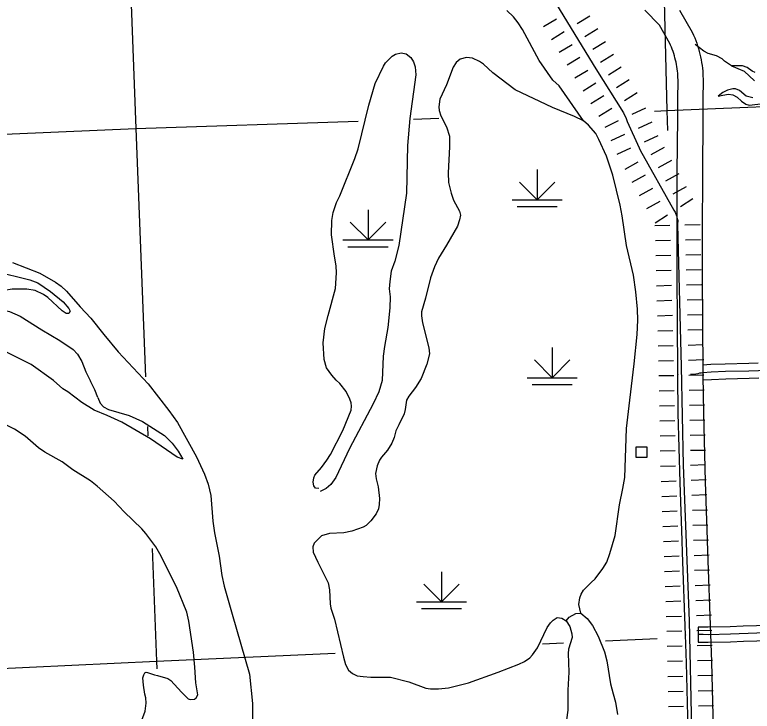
# Model space of a CAD drawing. Extents: x -19 to 366, y -4 to 359.
# Drawn here: x 164.055 to 165.449, y 177.879 to 179.195 of the extents above; entities that cross this region are included whole.
import ezdxf

# ---------------------------------------------------------------- set-up
doc = ezdxf.new("R2010")
doc.units = 0
for name, color, linetype in [('Level 10', 7, 'Continuous'), ('Level 29', 7, 'Continuous'), ('Level 31', 7, 'Continuous'), ('Level 35', 7, 'Continuous'), ('Level 44', 7, 'Continuous'), ('Level 45', 7, 'Continuous'), ('Level 47', 7, 'Continuous'), ('Level 5', 7, 'Continuous'), ('Level 56', 7, 'Continuous'), ('Level 60', 7, 'Continuous'), ('Level 9', 7, 'Continuous')]:
    doc.layers.add(name, color=color, linetype=linetype)

msp = doc.modelspace()

# ---------------------------------------------------------------- linework, layer by layer
at = {"layer": 'Level 10'}
for p, q in [((165.3089, 178.5148), (165.3089, 178.5146)), ((165.3232, 178.023), (165.3232, 178.0229))]:
    msp.add_line(p, q, dxfattribs=at)
for points in [[(165.3089, 178.5146), (165.3079, 178.6184), (165.3076, 178.6965), (165.3074, 178.7341), (165.3073, 178.7665), (165.3073, 178.7826), (165.3077, 178.8972), (165.3088, 178.9998), (165.3089, 179.0415), (165.3094, 179.0636), (165.3086, 179.0847), (165.3082, 179.0885), (165.3076, 179.0927), (165.307, 179.0968), (165.3063, 179.101), (165.3054, 179.1051), (165.3045, 179.1093), (165.3034, 179.1134), (165.3023, 179.1175), (165.301, 179.1216), (165.2997, 179.1256), (165.2983, 179.1296), (165.2968, 179.1335), (165.2951, 179.1374), (165.2938, 179.1405), (165.274, 179.1751), (165.2465, 179.2035)], [(165.3121, 179.2037), (165.3361, 179.1619), (165.3386, 179.1562), (165.3407, 179.1512), (165.3426, 179.1461), (165.3445, 179.141), (165.3462, 179.1359), (165.3477, 179.1308), (165.3492, 179.1256), (165.3505, 179.1204), (165.3517, 179.1151), (165.3528, 179.1098), (165.3537, 179.1045), (165.3545, 179.0992), (165.3552, 179.0938), (165.3558, 179.088), (165.3567, 179.064), (165.3563, 179.041), (165.3562, 178.9995), (165.3551, 178.8968), (165.3547, 178.7824), (165.3546, 178.7665), (165.3547, 178.7343), (165.3549, 178.6967), (165.3552, 178.6188), (165.3563, 178.5151)], [(165.3232, 178.0229), (165.3177, 178.1788), (165.3169, 178.2013), (165.3133, 178.311), (165.3097, 178.4419), (165.309, 178.5119), (165.3089, 178.5148)], [(165.3563, 178.515), (165.3563, 178.5123), (165.357, 178.4428), (165.3606, 178.3125), (165.3643, 178.2028), (165.365, 178.1805), (165.3706, 178.0246)], [(165.3262, 177.042), (165.3253, 177.0619), (165.3229, 177.1113), (165.3226, 177.1194), (165.3223, 177.1278), (165.3222, 177.1362), (165.3223, 177.1451), (165.3241, 177.1695), (165.3284, 177.1929), (165.3331, 177.2157), (165.3371, 177.2371), (165.3388, 177.2588), (165.3389, 177.2815), (165.3379, 177.3349), (165.3367, 177.4104), (165.335, 177.5264), (165.3334, 177.6304), (165.3321, 177.7084), (165.33, 177.7926), (165.3288, 177.8344), (165.3279, 177.8696), (165.3249, 177.9706), (165.3232, 178.023)], [(165.3706, 178.0245), (165.3722, 177.9721), (165.3752, 177.8709), (165.3762, 177.8357), (165.3773, 177.7939), (165.3795, 177.7094), (165.3808, 177.6312), (165.3823, 177.5271), (165.3841, 177.4111), (165.3852, 177.3357), (165.3862, 177.2818), (165.3861, 177.2568), (165.3841, 177.2308), (165.3796, 177.2066), (165.3749, 177.1839), (165.3711, 177.1634), (165.3696, 177.1431), (165.3696, 177.1362), (165.3696, 177.1287), (165.3699, 177.1212), (165.3702, 177.1135), (165.3726, 177.064), (165.3735, 177.0444)]]:
    msp.add_lwpolyline(points, dxfattribs=at)
at = {"layer": 'Level 29'}
for p, q in [((165.1183, 179.178), (165.1425, 179.1928)), ((165.055, 179.1726), (165.0792, 179.1874)), ((165.0698, 179.1483), (165.0941, 179.1631)), ((165.1331, 179.1537), (165.1573, 179.1686)), ((165.1331, 179.1537), (165.1573, 179.1686)), ((165.0846, 179.1241), (165.1089, 179.1389)), ((165.0846, 179.1241), (165.1089, 179.1389)), ((165.1479, 179.1295), (165.1722, 179.1443)), ((165.1628, 179.1053), (165.187, 179.1201)), ((165.0995, 179.0999), (165.1237, 179.1147)), ((165.1777, 179.0812), (165.2018, 179.0963)), ((165.1777, 179.0812), (165.2018, 179.0963)), ((165.1143, 179.0756), (165.1385, 179.0904)), ((165.1295, 179.0512), (165.1536, 179.0662)), ((165.1295, 179.0512), (165.1536, 179.0662)), ((165.1927, 179.0571), (165.2168, 179.0722)), ((165.1445, 179.0271), (165.1686, 179.0421)), ((165.2078, 179.033), (165.2319, 179.0481)), ((165.1596, 179.003), (165.1837, 179.018)), ((165.2226, 179.0069), (165.2483, 179.019)), ((165.2226, 179.0069), (165.2483, 179.019)), ((165.1712, 178.9827), (165.1969, 178.9948)), ((165.1712, 178.9827), (165.1969, 178.9948)), ((165.2342, 178.9808), (165.2601, 178.9925)), ((165.1825, 178.9573), (165.2083, 178.9691)), ((165.2459, 178.9549), (165.2718, 178.9666)), ((165.1942, 178.9315), (165.2201, 178.9432)), ((165.2585, 178.9308), (165.2834, 178.9446)), ((165.2585, 178.9308), (165.2834, 178.9446)), ((165.2089, 178.9031), (165.2337, 178.917)), ((165.2089, 178.9031), (165.2337, 178.917)), ((165.2724, 178.906), (165.2972, 178.9198)), ((165.2227, 178.8783), (165.2476, 178.8921)), ((165.2862, 178.8812), (165.311, 178.895)), ((165.3, 178.8563), (165.3249, 178.8702)), ((165.3, 178.8563), (165.3249, 178.8702)), ((165.2366, 178.8535), (165.2614, 178.8673)), ((165.2504, 178.8287), (165.2752, 178.8425)), ((165.2504, 178.8287), (165.2752, 178.8425)), ((165.3135, 178.8323), (165.3374, 178.8475)), ((165.2656, 178.8017), (165.2895, 178.817)), ((165.3223, 178.798), (165.3507, 178.7988)), ((165.2655, 178.7965), (165.2939, 178.7973)), ((165.2663, 178.7681), (165.2947, 178.7689)), ((165.2663, 178.7681), (165.2947, 178.7689)), ((165.3231, 178.7696), (165.3515, 178.7704)), ((165.3231, 178.7696), (165.3515, 178.7704)), ((165.267, 178.7397), (165.2954, 178.7405)), ((165.3238, 178.7412), (165.3522, 178.742)), ((165.2678, 178.7113), (165.2962, 178.7121)), ((165.3246, 178.7128), (165.353, 178.7136)), ((165.2686, 178.6829), (165.297, 178.6837)), ((165.2686, 178.6829), (165.297, 178.6837)), ((165.3254, 178.6844), (165.3537, 178.6852)), ((165.3254, 178.6844), (165.3537, 178.6852)), ((165.2693, 178.6545), (165.2977, 178.6553)), ((165.3261, 178.656), (165.3545, 178.6568)), ((165.2701, 178.6261), (165.2985, 178.6269)), ((165.3269, 178.6276), (165.3553, 178.6284)), ((165.2708, 178.5977), (165.2992, 178.5985)), ((165.2708, 178.5977), (165.2992, 178.5985)), ((165.3276, 178.5992), (165.356, 178.6)), ((165.3276, 178.5992), (165.356, 178.6)), ((165.2716, 178.5693), (165.3, 178.5701)), ((165.3284, 178.5708), (165.3568, 178.5716)), ((165.2724, 178.5409), (165.3008, 178.5417)), ((165.3292, 178.5424), (165.3576, 178.5432)), ((165.273, 178.5129), (165.3014, 178.5134)), ((165.273, 178.5129), (165.3014, 178.5134)), ((165.3298, 178.5139), (165.3582, 178.5144)), ((165.3298, 178.5139), (165.3582, 178.5144)), ((165.2735, 178.4845), (165.3019, 178.485)), ((165.3303, 178.4855), (165.3587, 178.486)), ((165.274, 178.4561), (165.3024, 178.4566)), ((165.3308, 178.4571), (165.3592, 178.4576)), ((165.2745, 178.4277), (165.3029, 178.4282)), ((165.2745, 178.4277), (165.3029, 178.4282)), ((165.3313, 178.4287), (165.3597, 178.4292)), ((165.3313, 178.4287), (165.3597, 178.4292)), ((165.2751, 178.3993), (165.3035, 178.3998)), ((165.3319, 178.4003), (165.3603, 178.4008)), ((165.2756, 178.3709), (165.304, 178.3714)), ((165.3324, 178.3719), (165.3608, 178.3724)), ((165.2761, 178.3416), (165.3045, 178.3427)), ((165.2761, 178.3416), (165.3045, 178.3427)), ((165.3329, 178.3438), (165.3613, 178.3449)), ((165.3329, 178.3438), (165.3613, 178.3449)), ((165.2772, 178.3132), (165.3056, 178.3143)), ((165.334, 178.3154), (165.3624, 178.3165)), ((165.2783, 178.2848), (165.3067, 178.2859)), ((165.3351, 178.287), (165.3635, 178.2881)), ((165.2794, 178.2564), (165.3078, 178.2575)), ((165.2794, 178.2564), (165.3078, 178.2575)), ((165.3362, 178.2586), (165.3646, 178.2597)), ((165.3362, 178.2586), (165.3646, 178.2597)), ((165.2805, 178.228), (165.3089, 178.2291)), ((165.3373, 178.2302), (165.3657, 178.2313)), ((165.2816, 178.1997), (165.31, 178.2007)), ((165.3384, 178.2018), (165.3667, 178.2029)), ((165.2827, 178.1713), (165.3111, 178.1724)), ((165.2827, 178.1713), (165.3111, 178.1724)), ((165.3394, 178.1734), (165.3678, 178.1745)), ((165.3394, 178.1734), (165.3678, 178.1745)), ((165.2838, 178.1429), (165.3122, 178.144)), ((165.3405, 178.1451), (165.3689, 178.1461)), ((165.2849, 178.1145), (165.3132, 178.1156)), ((165.3416, 178.1167), (165.37, 178.1178)), ((165.3427, 178.0883), (165.3711, 178.0894)), ((165.3427, 178.0883), (165.3711, 178.0894)), ((165.2859, 178.0861), (165.3143, 178.0872)), ((165.2859, 178.0861), (165.3143, 178.0872)), ((165.3438, 178.0599), (165.3722, 178.061)), ((165.287, 178.0577), (165.3154, 178.0588)), ((165.3446, 178.0313), (165.373, 178.0319)), ((165.2878, 178.03), (165.3162, 178.0306)), ((165.2885, 178.0016), (165.3169, 178.0022)), ((165.2885, 178.0016), (165.3169, 178.0022)), ((165.3453, 178.0029), (165.3737, 178.0035)), ((165.3453, 178.0029), (165.3737, 178.0035)), ((165.2891, 177.9732), (165.3175, 177.9738)), ((165.3459, 177.9745), (165.3743, 177.9751)), ((165.2898, 177.9448), (165.3182, 177.9454)), ((165.3466, 177.9461), (165.375, 177.9467)), ((165.2904, 177.9164), (165.3188, 177.917)), ((165.2904, 177.9164), (165.3188, 177.917)), ((165.3472, 177.9177), (165.3756, 177.9183)), ((165.3472, 177.9177), (165.3756, 177.9183)), ((165.2911, 177.888), (165.3195, 177.8886)), ((165.3479, 177.8893), (165.3763, 177.8899))]:
    msp.add_line(p, q, dxfattribs=at)
msp.add_lwpolyline([(165.0583, 179.2489), (165.1539, 179.0925), (165.2058, 179.0093), (165.2108, 178.9987), (165.2131, 178.9931), (165.2356, 178.9433), (165.2376, 178.9391), (165.3011, 178.8253), (165.3035, 178.8215), (165.3043, 178.8198), (165.3061, 178.815), (165.3078, 178.8099), (165.3085, 178.8059), (165.3081, 178.7983), (165.3153, 178.5304), (165.3187, 178.3436), (165.33, 178.0496), (165.3347, 177.8446)], dxfattribs=at)
at = {"layer": 'Level 31'}
msp.add_line((165.3469, 178.038), (165.347, 178.0096), dxfattribs=at)
for points in [[(166.0341, 178.0453), (166.0152, 178.0448), (165.943, 178.0433), (165.913, 178.0422), (165.8683, 178.0406), (165.8169, 178.0392), (165.7361, 178.0367), (165.6535, 178.0338), (165.557, 178.0299), (165.4578, 178.0261), (165.4081, 178.0244), (165.3664, 178.0235), (165.3566, 178.0238), (165.3469, 178.0238)], [(165.4321, 178.0394), (165.4077, 178.0386), (165.3664, 178.0377), (165.3568, 178.038), (165.3469, 178.038)], [(165.532, 178.0431), (165.4573, 178.0403), (165.4321, 178.0394)], [(165.347, 178.0096), (165.3565, 178.0096), (165.3663, 178.0093), (165.4085, 178.0102), (165.4331, 178.011)], [(165.4331, 178.011), (165.4583, 178.0119), (165.533, 178.0147)]]:
    msp.add_lwpolyline(points, dxfattribs=at)
at = {"layer": 'Level 35'}
for points in [[(165.1302, 178.9945), (165.0845, 179.0602), (165.0726, 179.0713), (165.0469, 179.1084), (165.0154, 179.167), (165.0071, 179.1798), (164.9984, 179.191), (164.9852, 179.2027)], [(165.4103, 179.0985), (165.3972, 179.1072), (165.3927, 179.1118), (165.3817, 179.1172), (165.3659, 179.1217), (165.358, 179.1262), (165.3414, 179.1384)], [(165.4552, 179.0854), (165.449, 179.0884), (165.4396, 179.095), (165.431, 179.098), (165.4103, 179.0985), (165.4341, 179.0884), (165.4536, 179.0702)], [(165.4504, 179.0381), (165.4382, 179.041), (165.4252, 179.0518), (165.4177, 179.0548), (165.413, 179.0546), (165.4026, 179.0525), (165.3941, 179.0482), (165.385, 179.0408), (165.394, 179.0431), (165.4046, 179.0446), (165.4129, 179.0435), (165.421, 179.0388), (165.4292, 179.0318), (165.4371, 179.0256), (165.4438, 179.0241), (165.4817, 179.0284)], [(165.0978, 178.0496), (165.1033, 178.0563), (165.1158, 178.0635), (165.1253, 178.0642), (165.1371, 178.0541), (165.1475, 178.0409), (165.1579, 178.0209), (165.17, 177.9909), (165.1746, 177.9744), (165.1815, 177.9309), (165.1864, 177.9117), (165.1908, 177.8957), (165.195, 177.8724)]]:
    msp.add_lwpolyline(points, dxfattribs=at)
at = {"layer": 'Level 44'}
for p, q in [((165.043, 178.9022), (165.043, 178.8453)), ((165.043, 178.8453), (165.0095, 178.8788)), ((165.043, 178.8453), (165.0765, 178.8788)), ((164.9957, 178.8453), (165.0904, 178.8453)), ((165.0051, 178.8324), (165.0809, 178.8324)), ((164.7231, 178.8263), (164.7231, 178.7695)), ((164.7231, 178.7695), (164.6896, 178.803)), ((164.7231, 178.7695), (164.7565, 178.803)), ((164.6757, 178.7695), (164.7704, 178.7695)), ((164.6852, 178.7566), (164.7609, 178.7566)), ((165.0712, 178.5658), (165.0712, 178.509)), ((165.0712, 178.509), (165.0377, 178.5425)), ((165.0712, 178.509), (165.1047, 178.5425)), ((165.0239, 178.509), (165.1186, 178.509)), ((165.0333, 178.4961), (165.1091, 178.4961)), ((164.8618, 178.1425), (164.8618, 178.0857)), ((164.8618, 178.0857), (164.8283, 178.1192)), ((164.8618, 178.0857), (164.8953, 178.1192)), ((164.8144, 178.0857), (164.9091, 178.0857)), ((164.8239, 178.0728), (164.8997, 178.0728))]:
    msp.add_line(p, q, dxfattribs=at)
at = {"layer": 'Level 45'}
for points in [[(165.4608, 178.5365), (165.4428, 178.5359), (165.3985, 178.5347), (165.3711, 178.5337), (165.3561, 178.5327)], [(165.4978, 178.5234), (165.4432, 178.5217), (165.399, 178.5205), (165.3718, 178.5195), (165.356, 178.5185), (165.3528, 178.5179), (165.3496, 178.5173), (165.3463, 178.5166), (165.3431, 178.516), (165.3379, 178.5153), (165.3326, 178.5149)], [(165.4617, 178.5081), (165.4437, 178.5075), (165.3994, 178.5063), (165.3725, 178.5053), (165.3564, 178.5043)]]:
    msp.add_lwpolyline(points, dxfattribs=at)
at = {"layer": 'Level 47'}
for points in [[(164.6303, 178.2994), (164.624, 178.3006), (164.6207, 178.305), (164.6194, 178.3115), (164.6203, 178.3198), (164.6224, 178.3252), (164.6349, 178.3392), (164.6453, 178.353), (164.6522, 178.364), (164.6753, 178.4092), (164.6911, 178.4479), (164.6918, 178.4551), (164.6909, 178.4617), (164.6886, 178.4687), (164.6818, 178.4829), (164.6697, 178.4979), (164.6629, 178.5042), (164.6545, 178.514), (164.6448, 178.5279), (164.64, 178.5434), (164.638, 178.575), (164.6413, 178.6018), (164.6474, 178.6264), (164.6617, 178.6776), (164.6637, 178.7069), (164.6628, 178.7203), (164.66, 178.7385), (164.654, 178.7789), (164.6548, 178.806), (164.6574, 178.8209), (164.6633, 178.84), (164.6696, 178.8529), (164.6983, 178.9229), (164.7042, 178.9414), (164.7248, 179.0241), (164.7366, 179.0652), (164.7521, 179.0979), (164.7559, 179.1042), (164.7685, 179.1167), (164.7748, 179.1201), (164.7859, 179.1227), (164.7954, 179.1211), (164.8041, 179.1139), (164.8092, 179.1059), (164.8125, 179.0963), (164.8133, 179.0814), (164.8018, 178.9988), (164.7977, 178.9479), (164.7956, 178.8575), (164.7815, 178.7589), (164.7736, 178.7293), (164.7671, 178.7104), (164.7643, 178.6911), (164.7631, 178.6767), (164.7647, 178.6621), (164.7645, 178.6411), (164.7604, 178.6036), (164.7542, 178.5682), (164.7519, 178.5497), (164.7499, 178.5038)], [(165.1253, 178.0642), (165.1216, 178.0806), (165.1235, 178.0933), (165.126, 178.1), (165.1303, 178.1075), (165.1449, 178.122), (165.1524, 178.1288), (165.167, 178.1484), (165.1743, 178.1605), (165.1803, 178.1766), (165.1903, 178.211), (165.1983, 178.2687), (165.2045, 178.2996), (165.2085, 178.3202), (165.2114, 178.4128), (165.2179, 178.4666), (165.2264, 178.5355), (165.2319, 178.5905), (165.233, 178.618), (165.2323, 178.6385), (165.2291, 178.6712), (165.2248, 178.7025), (165.2116, 178.7588), (165.2038, 178.8149), (165.2, 178.8353), (165.1858, 178.892), (165.1738, 178.9275), (165.1595, 178.9589), (165.1535, 178.9702), (165.14, 178.9865), (165.1302, 178.9945), (165.1135, 179.0026), (165.0718, 179.0196), (165.001, 179.0529), (164.9591, 179.0851), (164.9414, 179.1015), (164.9339, 179.1064), (164.9207, 179.1127), (164.9091, 179.1142), (164.8975, 179.1107), (164.8899, 179.1044), (164.8841, 179.0955), (164.8715, 179.0624), (164.859, 179.0353), (164.857, 179.021), (164.8574, 179.0138), (164.8609, 179.0038), (164.8716, 178.9833), (164.8769, 178.9656), (164.8772, 178.9455), (164.8748, 178.8964), (164.8751, 178.878)], [(164.8751, 178.878), (164.88, 178.8578), (164.8845, 178.8447), (164.8959, 178.8239), (164.898, 178.8164), (164.8963, 178.8071), (164.8921, 178.7954), (164.8716, 178.7592), (164.8565, 178.7349), (164.8486, 178.7183), (164.8414, 178.698), (164.8317, 178.6593), (164.8241, 178.6338), (164.8241, 178.6259), (164.8258, 178.6125), (164.8381, 178.5652), (164.839, 178.5544), (164.834, 178.5346), (164.8234, 178.5074), (164.8127, 178.4908), (164.8001, 178.4743), (164.7958, 178.4666), (164.7932, 178.4491), (164.7912, 178.4408), (164.7814, 178.4197), (164.7756, 178.4089), (164.7724, 178.3958), (164.7681, 178.3854), (164.7598, 178.3723), (164.7484, 178.3589), (164.7446, 178.3531), (164.7402, 178.3423), (164.7375, 178.3279), (164.7386, 178.3178), (164.7424, 178.303), (164.7447, 178.2805), (164.7442, 178.2696), (164.7426, 178.2613), (164.7385, 178.2519), (164.7284, 178.2389), (164.7196, 178.2301), (164.714, 178.2265), (164.6927, 178.2189), (164.6776, 178.2158), (164.6502, 178.2145), (164.635, 178.2103), (164.621, 178.1964), (164.6185, 178.1895), (164.6196, 178.1795), (164.6279, 178.1606), (164.6477, 178.1215), (164.6505, 178.1081), (164.6514, 178.0818), (164.653, 178.0737), (164.6598, 178.0528), (164.6765, 177.9809), (164.6807, 177.9671), (164.6861, 177.9565), (164.6936, 177.9499), (164.7024, 177.946), (164.714, 177.9442), (164.7286, 177.9435)], [(164.7499, 178.5038), (164.7437, 178.4824), (164.733, 178.4599), (164.6878, 178.3752), (164.6622, 178.3208), (164.653, 178.3075), (164.6439, 178.2996), (164.6327, 178.2942)], [(164.7286, 177.9435), (164.7653, 177.943), (164.8004, 177.9343), (164.8321, 177.9225), (164.8412, 177.921), (164.8564, 177.9211), (164.875, 177.9231), (164.913, 177.9327), (164.9694, 177.9525), (165.008, 177.9678), (165.0188, 177.973), (165.0292, 177.9798), (165.0343, 177.9854), (165.0432, 177.9987), (165.0619, 178.0372), (165.0679, 178.0457), (165.073, 178.0511), (165.0808, 178.0557), (165.0896, 178.0548), (165.0978, 178.0496), (165.1044, 178.0391), (165.1086, 178.0248), (165.1087, 178.0184), (165.1021, 177.9964), (165.1016, 177.988), (165.103, 177.9528), (165.1007, 177.9186), (165.101, 177.8811), (165.0936, 177.8308)]]:
    msp.add_lwpolyline(points, dxfattribs=at)
at = {"layer": 'Level 5'}
for points in [[(164.2556, 179.7339), (164.2844, 178.98)], [(165.2763, 179.5071), (165.2881, 179.0136)], [(165.2881, 179.0136), (166.2992, 179.0552)], [(165.2649, 179.0128), (165.2883, 179.0136)], [(165.2881, 179.0136), (165.2894, 178.9761)], [(164.2844, 178.98), (164.7046, 178.994)], [(164.8093, 178.9975), (164.8567, 178.9991)], [(163.6695, 178.9535), (164.2844, 178.98)], [(164.2844, 178.98), (164.3026, 178.5108)], [(164.3063, 178.4166), (164.3069, 178.3992)], [(164.3152, 178.1861), (164.3234, 177.9736)], [(165.0532, 178.0063), (165.0926, 178.0081)], [(165.1719, 178.0117), (165.2698, 178.0161)], [(164.3234, 177.9736), (164.661, 177.9887)], [(163.8421, 177.951), (164.3234, 177.9736)], [(164.3234, 177.9736), (164.3239, 177.9587)]]:
    msp.add_lwpolyline(points, dxfattribs=at)
at = {"layer": 'Level 56'}
msp.add_lwpolyline([(165.2301, 178.3585), (165.2301, 178.3782), (165.2499, 178.3782), (165.2499, 178.3585)], close=True, dxfattribs=at)
at = {"layer": 'Level 60'}
for points in [[(168.7902, 2.2442), (168.5607, 10.8615), (168.3304, 19.479), (168.0993, 28.0965), (167.8673, 36.7142), (167.6346, 45.3321), (167.4011, 53.95), (167.1668, 62.5681), (166.9316, 71.1863), (166.6957, 79.8047), (166.459, 88.4232), (166.2215, 97.0418), (165.9832, 105.6605), (165.7441, 114.2794), (165.5043, 122.8984), (165.2636, 131.5176), (165.0221, 140.1368), (164.7799, 148.7563), (164.5369, 157.3758), (164.2931, 165.9955), (164.0485, 174.6153), (163.8031, 183.2352), (163.5569, 191.8553), (163.31, 200.4755), (163.0623, 209.0959), (162.8138, 217.7164), (162.5645, 226.337), (162.3145, 234.9577), (162.0637, 243.5786), (161.8121, 252.1997), (161.5597, 260.8208), (161.3066, 269.4421), (161.0527, 278.0636), (160.798, 286.6851), (160.5426, 295.3068), (160.2864, 303.9287), (160.0294, 312.5507), (159.7717, 321.1728), (159.5132, 329.7951), (159.2539, 338.4175), (158.9939, 347.04)], [(0, 172.2839), (7.1335, 172.2883), (14.267, 172.3015), (21.4005, 172.3236), (28.5339, 172.3544), (35.6673, 172.3941), (42.8006, 172.4426), (49.9339, 172.4999), (57.0671, 172.566), (64.2002, 172.6409), (71.3332, 172.7246), (78.4661, 172.8172), (85.5989, 172.9186), (92.7315, 173.0287), (99.8641, 173.1477), (106.9964, 173.2755), (114.1286, 173.4122), (121.2606, 173.5576), (128.3925, 173.7119), (135.5241, 173.8749), (142.6555, 174.0468), (149.7867, 174.2275), (156.9177, 174.417), (164.0485, 174.6153), (171.179, 174.8224), (178.3092, 175.0383), (185.4392, 175.2631), (192.5688, 175.4966), (199.6982, 175.739), (206.8273, 175.9902), (213.9561, 176.2502), (221.0845, 176.5189), (228.2126, 176.7965), (235.3404, 177.083), (242.4677, 177.3782), (249.5948, 177.6822), (256.7214, 177.995), (263.8476, 178.3167), (270.9735, 178.6471), (278.0989, 178.9863), (285.2239, 179.3344), (292.3485, 179.6912), (299.4726, 180.0569), (306.5963, 180.4314), (313.7195, 180.8146), (320.8422, 181.2067), (327.9644, 181.6076), (335.0862, 182.0172), (342.2074, 182.4357)]]:
    msp.add_spline(points, degree=3, dxfattribs=at)
at = {"layer": 'Level 9'}
for points in [[(163.9694, 178.7229), (163.9948, 178.7181), (164.0166, 178.7106), (164.084, 178.6941), (164.0986, 178.6882), (164.123, 178.672), (164.1465, 178.6524), (164.1572, 178.64), (164.1598, 178.6346), (164.1573, 178.6305), (164.1525, 178.6306), (164.1449, 178.6351), (164.118, 178.6605), (164.1097, 178.6663), (164.0938, 178.674), (164.0779, 178.6766), (164.0506, 178.6764), (164.0356, 178.6737), (164.0159, 178.6719), (164.0058, 178.6691), (163.9874, 178.6659)], [(164.0508, 178.7269), (164.1028, 178.7067), (164.1324, 178.6897), (164.1428, 178.6822), (164.1529, 178.6725), (164.1787, 178.6431), (164.1993, 178.6213), (164.2236, 178.5907), (164.251, 178.5582), (164.3074, 178.4976), (164.3468, 178.4473), (164.3631, 178.4245), (164.3989, 178.3597), (164.4139, 178.3267), (164.421, 178.3078), (164.4261, 178.2863), (164.4294, 178.2377), (164.4328, 178.2162), (164.4419, 178.1721), (164.4464, 178.1352), (164.4509, 178.115), (164.4665, 178.0622), (164.4992, 177.949), (164.5045, 177.8936), (164.5038, 177.8333)], [(163.989, 178.6369), (164.0085, 178.639), (164.037, 178.6362), (164.045, 178.6342), (164.0653, 178.6253), (164.1067, 178.5995), (164.1403, 178.5796), (164.1656, 178.5621), (164.1738, 178.5538), (164.1819, 178.5396), (164.1896, 178.5203), (164.1982, 178.5027)], [(164.212, 178.4718), (164.2164, 178.4609), (164.2229, 178.4539), (164.2325, 178.4487), (164.2712, 178.4376), (164.2968, 178.426), (164.3382, 178.3997), (164.353, 178.3855), (164.3644, 178.3705), (164.373, 178.355), (164.3625, 178.3589), (164.3116, 178.3935), (164.2577, 178.4248), (164.2299, 178.4378), (164.2053, 178.4476), (164.1823, 178.4619), (164.1557, 178.4826), (164.1464, 178.4878), (164.1286, 178.504), (164.0865, 178.5343), (164.0689, 178.5427), (164.0296, 178.5623)], [(164.212, 178.4718), (164.2067, 178.4862), (164.1982, 178.5027)], [(164.3957, 177.962), (164.393, 177.9907), (164.3844, 178.0493), (164.3803, 178.0659), (164.3607, 178.1138), (164.3296, 178.1765), (164.3221, 178.1897), (164.303, 178.2144), (164.2952, 178.2235), (164.262, 178.2556), (164.2429, 178.2757), (164.2111, 178.3042), (164.1981, 178.3139), (164.1652, 178.3351), (164.1446, 178.3499), (164.1121, 178.3685), (164.1001, 178.3767), (164.0747, 178.3986), (164.0549, 178.4115), (164.0165, 178.4309), (163.9874, 178.4511), (163.9611, 178.4645)], [(164.2936, 177.8571), (164.3017, 177.8792), (164.3037, 177.8938), (164.3032, 177.9042), (164.301, 177.9114), (164.2984, 177.9282), (164.2975, 177.942), (164.2992, 177.9479), (164.3014, 177.9512), (164.3034, 177.9524), (164.3063, 177.9523), (164.3197, 177.9474), (164.3253, 177.9466), (164.3444, 177.9407), (164.3502, 177.937), (164.3705, 177.9148), (164.3829, 177.9025), (164.3868, 177.9011), (164.3947, 177.9017), (164.3982, 177.9039), (164.4011, 177.9096), (164.3976, 177.9323), (164.3957, 177.962)]]:
    msp.add_lwpolyline(points, dxfattribs=at)

doc.saveas('drawing.dxf')
